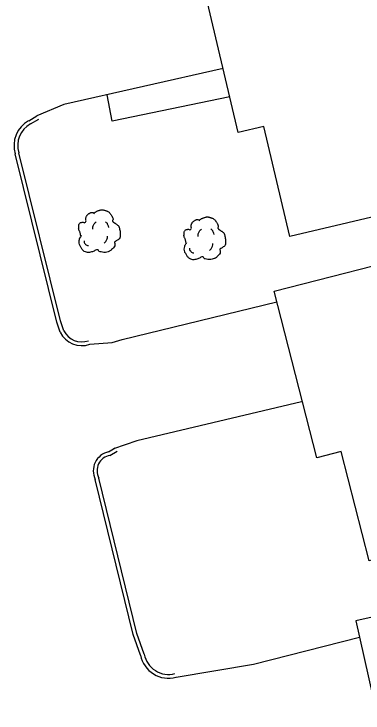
# Model space of a CAD drawing. Extents: x 2145380 to 2156929, y 139568 to 149130.
# Drawn here: x 2149641.1 to 2149696.6, y 143723.8 to 143835.1 of the extents above; entities that cross this region are included whole.
import ezdxf

# ---------------------------------------------------------------- set-up
doc = ezdxf.new("R2010")
doc.units = 0
for name, color, linetype in [('TOPO_Asphalt', 7, 'Continuous'), ('TOPO_Building', 7, 'Continuous'), ('TOPO_Curb Back', 7, 'Continuous'), ('TOPO_Sidewalk', 7, 'Continuous'), ('TOPO_Tree', 7, 'Continuous')]:
    doc.layers.add(name, color=color, linetype=linetype)

# ---------------------------------------------------------------- blocks, each defined once
blk = doc.blocks.new('TREE')
at = {"layer": 'TOPO_Tree'}
for points in [[(-14.07, -0.4), (-14.17, 0.5), (-14.37, 1.38), (-14.6, 2.25), (-14.84, 3.17), (-15.47, 3.96), (-15.66, 4.9), (-15.8, 5.59), (-15.71, 6.31), (-15.66, 7.01), (-15.6, 7.91), (-15.72, 8.8), (-15.13, 9.66), (-14.62, 10.42), (-13.76, 10.49), (-13.02, 10.72), (-12.18, 10.98), (-11.06, 10), (-10.37, 10.72), (-9.4, 11.74), (-10.29, 13.28), (-9.84, 14.42), (-9.56, 15.15), (-9.32, 15.89), (-8.78, 16.54), (-8.18, 17.26), (-7.5, 17.68), (-6.67, 18.13), (-6.14, 18.41), (-5.61, 18.61), (-5.08, 18.66), (-4.55, 18.71), (-4.02, 18.54), (-3.49, 18.13)], [(-3.49, 17.6), (-3.07, 18.27), (-2.58, 18.8), (-1.9, 19.19), (-1.05, 19.68), (-0.19, 19.96), (0.74, 20.24), (1.62, 20.51), (2.51, 20.82), (3.39, 20.77), (4.1, 20.73), (4.8, 20.47), (5.51, 20.24), (6.43, 19.95), (7.32, 19.73), (8.15, 19.19), (9.36, 18.4), (10.02, 17.21), (10.8, 16.01), (11.24, 15.33), (11.58, 14.62), (11.86, 13.89), (12.17, 13.08), (11.37, 12.02), (11.86, 11.25), (12, 11.03), (12.18, 10.86), (12.39, 10.72), (12.91, 10.35), (13.45, 10.02), (13.97, 9.66), (14.7, 9.16), (15.41, 8.68), (16.09, 8.07), (16.7, 7.53), (16.93, 6.73), (17.15, 5.95), (17.59, 4.38), (17.71, 2.77), (17.68, 1.19), (17.65, -0.25), (17.83, -2.22), (16.62, -3.04), (15.47, -3.83), (14.31, -4.58), (13.16, -5.35)], [(-4.21, 5.09), (-4.46, 6.09), (-4.3, 7.21), (-3.84, 8.21), (-3.33, 9.34), (-2.71, 10.27), (-1.64, 10.97)], [(5.89, 11.15), (6.5, 10.68), (6.96, 10.17), (7.36, 9.5), (7.93, 8.56), (8.31, 7.6), (8.46, 6.56)], [(13.16, -5.34), (13.25, -5.81), (13.36, -6.28), (13.45, -6.75), (13.76, -8.52), (12.24, -10.03), (10.8, -11.51), (9.98, -12.34), (9.13, -12.77), (8.15, -13.1), (5.97, -13.83), (3.32, -13.56), (1.27, -13.1), (0.49, -12.92), (-0.06, -11.44), (-0.84, -11.51), (-2.04, -11.61), (-3.28, -12.78), (-4.55, -13.1), (-6.06, -13.47), (-7.77, -14.03), (-9.31, -13.62), (-11.36, -13.09), (-12.84, -11.41), (-14.07, -9.39), (-15.32, -7.35), (-15.61, -5.13), (-15.13, -3.04), (-14.87, -1.89), (-13.91, -0.75), (-13.54, 0.13)], [(-11.38, -4.46), (-11.47, -5.41), (-11.03, -6.32), (-10.09, -7.22), (-9.3, -7.97), (-8.49, -8.26), (-7.7, -8.14)], [(4.79, -6.29), (5.71, -5.66), (6.3, -4.92), (6.81, -3.91), (7.36, -2.81), (7.63, -1.7), (7.54, -0.6)]]:
    blk.add_open_spline(points, degree=3, dxfattribs=at)

msp = doc.modelspace()

# ---------------------------------------------------------------- linework, layer by layer
at = {"layer": 'TOPO_Asphalt'}
for points in [[(2149674.36, 143826.41), (2149649.03, 143820.67), (2149644.75, 143818.88)], [(2149653.15, 143782.5), (2149656.73, 143782.79), (2149658.33, 143783.26), (2149682.91, 143789.28)], [(2149686.81, 143773.32), (2149660.65, 143767.15), (2149656.92, 143765.83)], [(2149666.87, 143729.5), (2149679.18, 143731.57), (2149696.04, 143735.85)]]:
    msp.add_lwpolyline(points, dxfattribs=at)
at = {"layer": 'TOPO_Building'}
for points in [[(2149720.95, 143808.17), (2149684.97, 143799.68), (2149680.84, 143817.19), (2149676.76, 143816.23), (2149670.06, 143844.61), (2149694.79, 143850.45), (2149698.38, 143835.22), (2149713.71, 143838.84)], [(2149726.33, 143785.39), (2149733.52, 143757.18), (2149697.57, 143748.01), (2149693.12, 143765.42), (2149689.25, 143764.44), (2149682.48, 143790.96), (2149707.37, 143797.31), (2149711.39, 143781.58)], [(2149710.22, 143693.49), (2149746, 143701.5), (2149739.26, 143731.61), (2149723.65, 143728.12), (2149720.1, 143743.99), (2149695.46, 143738.47), (2149700.75, 143714.81), (2149705.22, 143715.81)]]:
    msp.add_lwpolyline(points, close=True, dxfattribs=at)
at = {"layer": 'TOPO_Curb Back'}
for points in [[(2149643.44, 143818.09), (2149644.75, 143818.88)], [(2149643.73, 143817.57), (2149645.05, 143818.36)], [(2149648.46, 143784.43), (2149647.91, 143786.04), (2149641.31, 143812.81)], [(2149649.01, 143784.66), (2149648.48, 143786.21), (2149641.88, 143812.98)], [(2149656.14, 143765.38), (2149657.2, 143765.99)], [(2149656.36, 143764.81), (2149657.5, 143765.48)], [(2149661.23, 143732.98), (2149660.05, 143736.29), (2149654.03, 143760.99)], [(2149661.81, 143733.14), (2149660.63, 143736.46), (2149654.6, 143761.2)]]:
    msp.add_lwpolyline(points, dxfattribs=at)
for centre, radius, start, end in [((2149645.6, 143814.15), 4.5, 118.7927, 197.2724), ((2149645.6, 143814.15), 3.9, 118.6398, 197.5277), ((2149651.87, 143786.07), 3.79, 205.7315, 289.6839), ((2149651.87, 143786.07), 3.19, 206.3553, 289.685), ((2149656.79, 143762.36), 3.08, 102.118, 206.4635), ((2149656.79, 143762.36), 2.48, 100.0291, 207.9294), ((2149665.68, 143733.86), 4.53, 191.1206, 285.1062), ((2149665.68, 143733.86), 3.93, 190.4984, 285.1078)]:
    msp.add_arc(centre, radius, start, end, dxfattribs=at)
at = {"layer": 'TOPO_Sidewalk'}
msp.add_lwpolyline([(2149675.42, 143821.92), (2149656.69, 143818.03), (2149655.93, 143822.23)], dxfattribs=at)

# ---------------------------------------------------------------- block references
at = {"layer": 'TOPO_Tree', "xscale": 0.19685000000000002, "yscale": 0.19685000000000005}
for p in [(2149654.49, 143799.82), (2149671.24, 143798.68)]:
    msp.add_blockref('TREE', p, dxfattribs=at)

doc.saveas('drawing.dxf')
